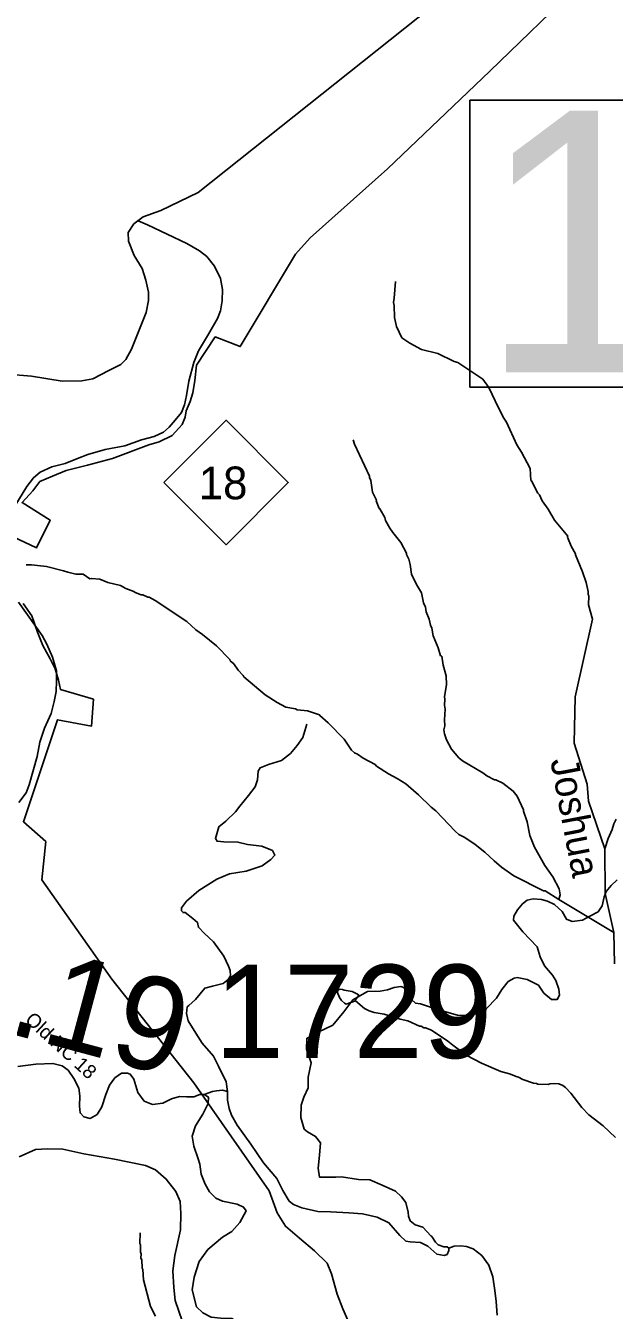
# Model space of a CAD drawing. Extents: x 1248089 to 1457196, y 820910 to 988753.
# Drawn here: x 1340485 to 1343636, y 955344 to 962221 of the extents above; entities that cross this region are included whole.
import ezdxf

# ---------------------------------------------------------------- set-up
doc = ezdxf.new("R2010")
doc.units = 0
for name, color, linetype in [('Exist Boundary Land Use Park State Division NC Parks and Recreation', 7, 'Continuous'), ('Exist Boundary Political CountyLine', 7, 'Continuous'), ('Exist Hydrographic Creek Single Shore', 7, 'Continuous'), ('Exist Hydrographic Misc Water Feature', 7, 'Continuous'), ('Exist Road Non-System Type 51', 7, 'Continuous'), ('Exist Road Primary NC Attributed', 7, 'Continuous'), ('Exist Road Primary NC Shield CELL', 7, 'Continuous'), ('Exist Road Primary NC Shield Number Label', 7, 'Continuous'), ('Exist Road Secondary Structure Standard Bridge Number Label', 7, 'Continuous'), ('Exist Road Secondary Type 51 Attributed', 7, 'Continuous'), ('Exist Road Secondary Type 51 Label', 7, 'Continuous'), ('Prop GRAU CAT1 Cell', 7, 'Continuous'), ('Prop Lane Lines', 7, 'Continuous'), ('Scratch_Level_4', 7, 'Continuous')]:
    doc.layers.add(name, color=color, linetype=linetype)

msp = doc.modelspace()

# ---------------------------------------------------------------- linework, layer by layer
at = {"layer": 'Exist Boundary Land Use Park State Division NC Parks and Recreation'}
for points in [[(1341143.7, 959976.8), (1341199.5, 959992.7), (1341269.5, 960026.8), (1341323.5, 960086.9), (1341339.5, 960124.9), (1341343.5, 960158.9), (1341365.5, 960209), (1341379.6, 960255.1), (1341389.6, 960321), (1341399.7, 960403.2), (1341499.6, 960555.2), (1341633.5, 960503.2), (1341929.6, 960997.7), (1342007.5, 961085.8), (1342421.5, 961454.2), (1342969.5, 961978.6), (1343453.6, 962447)], [(1340357.6, 959514.2), (1340543.6, 959426.2), (1340615.7, 959574.3), (1340465.8, 959668.4), (1340523.6, 959730.4), (1340561.6, 959780.4), (1340627.7, 959810.5), (1340701.7, 959840.5), (1340815.6, 959868.6), (1340949.6, 959904.6), (1341143.7, 959976.8)], [(1342248.5, 955202.2), (1342182.5, 955352.3), (1342152.5, 955430.3), (1342122.5, 955540.4), (1342098.6, 955596.4), (1342030.6, 955662.5), (1341950.6, 955730.4), (1341876.6, 955794.5), (1341830.8, 955866.5), (1341788.8, 955984.6), (1341385, 956562.7), (1340947, 957116.9), (1340571.3, 957649.1), (1340593.2, 957853.2), (1340473.3, 957959.3), (1340655.3, 958505.7), (1340837.4, 958471.8), (1340847.4, 958615.8), (1340671.3, 958667.8), (1340661.5, 958717.8), (1340643.5, 958777.9), (1340615.4, 958831.8), (1340577.5, 958903.9), (1340547.5, 958973.9), (1340517.5, 959062), (1340471.6, 959128)]]:
    msp.add_lwpolyline(points, dxfattribs=at)
at = {"layer": 'Exist Boundary Political CountyLine'}
msp.add_lwpolyline([(1343245.4, 962791.8), (1341409.1, 961328.9), (1341208.6, 961232.6), (1341114.1, 961197.3), (1341064.5, 961159.7), (1341034.2, 961114.2), (1341035.3, 961066.9), (1341065.9, 960990.6), (1341107.9, 960921.7), (1341128.9, 960859.5), (1341142.2, 960793.9), (1341142.7, 960750.3), (1341129.7, 960686.6), (1341051.3, 960490), (1341021.2, 960433.9), (1340994.2, 960407.6), (1340929.3, 960375.6), (1340844.9, 960330.4), (1340786.1, 960320.3), (1340679.6, 960318), (1340516.4, 960344.3), (1340385.5, 960355.2)], dxfattribs=at)
at = {"layer": 'Exist Hydrographic Creek Single Shore'}
msp.add_lwpolyline([(1343637, 957199.9), (1343633, 957367.5), (1343587, 957575.2), (1343585.9, 957814.3), (1343498, 958069.5), (1343491, 958161.5), (1343421, 958379.6), (1343427, 958628.9), (1343519, 959044.1), (1343498.2, 959120.4)], dxfattribs=at)
at = {"layer": 'Exist Hydrographic Misc Water Feature'}
for points in [[(1342463.7, 960851.2), (1342457.8, 960763.4), (1342453.3, 960739.4), (1342456.9, 960723.4), (1342459.6, 960659.4), (1342470.5, 960611.1), (1342499.2, 960550.5), (1342540.6, 960521.6), (1342603.8, 960488.2), (1342691.4, 960466.2), (1342778.4, 960424.3), (1342798.3, 960417.8), (1342932.3, 960328.8), (1342963.4, 960284.1), (1343015.1, 960174.9), (1343043.9, 960120.3), (1343059.4, 960097.9), (1343114.7, 959976.8), (1343139.8, 959938.2), (1343186, 959851.2), (1343188.6, 959787.2), (1343192.9, 959784), (1343227.1, 959718.3), (1343235, 959710.1), (1343250.3, 959677.8), (1343281.2, 959633.1), (1343316, 959574.3), (1343386.1, 959488.7), (1343386, 959482.8), (1343405, 959434.3), (1343428, 959393.8), (1343427.3, 959388.3), (1343466, 959297), (1343484.7, 959240.6), (1343495.7, 959192.3), (1343495.3, 959176.3), (1343499.2, 959168.2), (1343498.2, 959120.4)], [(1342237.3, 960004.4), (1342244.8, 959980.2), (1342325.1, 959810.5), (1342325, 959802.5), (1342332.6, 959786.4), (1342341.3, 959724.7), (1342362.3, 959681.7), (1342360.8, 959677.7), (1342377.4, 959637.4), (1342381.3, 959635.2), (1342408.3, 959588.7), (1342411.9, 959572.6), (1342435.1, 959532.1), (1342450.6, 959507.7), (1342493.4, 959454.8), (1342524.2, 959398.1), (1342524, 959390.1), (1342535.5, 959365.9), (1342542.8, 959337.7), (1342549.7, 959285.5), (1342576.5, 959228.9), (1342603.5, 959184.3), (1342614.4, 959132.1), (1342625.9, 959107.8), (1342629.3, 959083.8), (1342644.4, 959043.5), (1342651.7, 959011.3), (1342659.4, 958995.2), (1342666.5, 958955), (1342693.1, 958890.4), (1342706.2, 958848.1), (1342712.1, 958846), (1342719.1, 958797.8), (1342735.2, 958741.4), (1342736.8, 958693.4), (1342727.5, 958629.7), (1342729.1, 958613.7), (1342726.6, 958583.2)], [(1340486.8, 959335.8), (1340516.7, 959335.1), (1340596.5, 959325.3), (1340688, 959303.3), (1340709.9, 959294.9), (1340753.7, 959285.8), (1340793.6, 959284.9), (1340829.1, 959260.1), (1340836.5, 959261.9), (1340881.1, 959259), (1340924.7, 959240), (1340992.3, 959224.5), (1341022, 959207.8), (1341063.7, 959192.9), (1341071.5, 959186.7), (1341103.3, 959174), (1341111.3, 959173.9), (1341138.9, 959161.2), (1341146.9, 959161.1), (1341178.6, 959144.3), (1341348.2, 959032.5), (1341395.2, 958987.5), (1341430.6, 958962.7), (1341507.3, 958900.9), (1341577.8, 958827.4), (1341579.6, 958821.4), (1341599.2, 958805), (1341622.5, 958770.4), (1341649.8, 958741.8), (1341652.2, 958735.9), (1341767.6, 958639.2), (1341830.7, 958597.8), (1341878.2, 958572.8), (1341930, 958563.5), (1341937.9, 958559.3), (1341993.8, 958554.1), (1342057.3, 958532.7), (1342059.5, 958527.6), (1342104.4, 958489.6), (1342190.5, 958401.7), (1342229.2, 958342.9), (1342244.9, 958328.5), (1342260.8, 958322.2), (1342292.3, 958299.4), (1342355.5, 958266), (1342363.3, 958257.9), (1342426.5, 958216.5), (1342473.9, 958191.4), (1342519.3, 958162.3), (1342533.9, 958149.7)], [(1342726.6, 958583.2), (1342729.9, 958561.6), (1342726.8, 958505.7), (1342728.1, 958473.6), (1342723.6, 958451.8), (1342727.1, 958429.7), (1342738.4, 958397.4), (1342763.4, 958348.8), (1342804.3, 958302), (1342824, 958285.6), (1342932.5, 958221.1), (1342954.2, 958204.6), (1342993.7, 958183.8), (1343001.7, 958183.6), (1343039.4, 958166.8), (1343094.4, 958123.5), (1343115.9, 958097), (1343150.3, 958024.2), (1343150.1, 958016.2), (1343168.9, 957959.9), (1343183.3, 957885.5), (1343207.9, 957823), (1343263.8, 957725.8), (1343306.5, 957664.8), (1343341.1, 957600.1), (1343346.4, 957567.9), (1343339.2, 957542.6)], [(1342533.9, 958149.7), (1342587.9, 958102.9), (1342654.6, 958037.4), (1342680.2, 958018.8), (1342783.8, 957908.5), (1342803.5, 957892.1), (1342835, 957875.4), (1342890.3, 957838.2), (1342943.4, 957796.9), (1342992.3, 957749.9), (1343031.6, 957717), (1343098.6, 957669.5), (1343256.8, 957589.9), (1343264.8, 957589.7), (1343339.2, 957542.6)], [(1343645.2, 957973.2), (1343632.7, 957949.4), (1343624, 957917.6), (1343603, 957870.1), (1343585.9, 957814.3)], [(1343339.2, 957542.6), (1343633, 957367.5)], [(1342249.9, 957000.8), (1342252.3, 957010.6), (1342264.6, 957024.3), (1342266.7, 957033.2), (1342256.9, 957038.5), (1342233.1, 957051), (1342189.3, 957057.9), (1342181.3, 957062.1), (1342165.3, 957062.6), (1342157.3, 957058.7), (1342153, 957048.8), (1342164.4, 957018.6), (1342176.1, 957002.3), (1342191.8, 956987.9), (1342199.7, 956983.7), (1342249.9, 957000.8)], [(1342249.9, 957000.8), (1342299.1, 956959.5), (1342322.9, 956947), (1342350.7, 956938.4), (1342404.5, 956929.2), (1342489.9, 956903.2), (1342529.7, 956894.3), (1342593.1, 956865), (1342601.1, 956864.8), (1342616.9, 956856.4), (1342624.9, 956856.3), (1342656.6, 956843.6), (1342745.3, 956785.5), (1342770.9, 956763), (1342845.7, 956709.2), (1342924.8, 956667.5), (1343027.9, 956623.2), (1343075.6, 956610.1), (1343115.2, 956593.3), (1343123.2, 956593.1), (1343146.9, 956580.6), (1343202.5, 956559.4), (1343218.5, 956558.9), (1343226.4, 956554.7), (1343282.4, 956553.5), (1343290.5, 956557.3), (1343314.4, 956558.8), (1343338.4, 956556.3), (1343360.2, 956547.8), (1343374, 956537.5), (1343403.3, 956506.9), (1343461.7, 956429.6), (1343498.8, 956390.7), (1343575.5, 956331), (1343642.2, 956269.5)], [(1341097, 955758.6), (1341095.8, 955702.7), (1341099.7, 955694.6), (1341098.8, 955654.7), (1341102.6, 955646.6), (1341102, 955622.6), (1341105.9, 955614.5), (1341108.9, 955570.4), (1341112.8, 955562.4), (1341115.6, 955508.3), (1341152.5, 955365.4), (1341179.3, 955312.8)]]:
    msp.add_lwpolyline(points, dxfattribs=at)
at = {"layer": 'Exist Road Non-System Type 51'}
for points in [[(1341564.7, 956514.8), (1341557.6, 956567.4), (1341517.9, 956651.2), (1341489.5, 956705.1), (1341430.3, 956775.1), (1341386.3, 956841.8), (1341355.1, 956894.4), (1341350.8, 956910), (1341346.6, 956932.7), (1341349.4, 956968.2), (1341357.9, 956975.3), (1341394.8, 957008), (1341443.1, 957069.1), (1341484.3, 957079), (1341542.4, 957094.6), (1341568, 957115.9), (1341582.2, 957134.4), (1341579.3, 957162.8), (1341570.8, 957187), (1341558.1, 957212.5), (1341545.3, 957240.9), (1341489.5, 957316.8), (1341439.8, 957363.6), (1341410, 957394.9), (1341404.3, 957420.4), (1341380.2, 957441.8), (1341339.1, 957474.4), (1341327.7, 957473), (1341319.2, 957482.9), (1341319.2, 957498.6), (1341346.2, 957534.1), (1341411.4, 957592.3), (1341507.9, 957652), (1341576.1, 957680.4), (1341665.5, 957694.6), (1341750.6, 957723), (1341797.5, 957757.1), (1341818.8, 957781.2), (1341806, 957805.3), (1341749.2, 957828.1), (1341672.6, 957838), (1341621.5, 957850.8), (1341546.3, 957852.2), (1341509.4, 957855), (1341500.9, 957870.7), (1341519.3, 957933.2), (1341556.2, 957963), (1341608.7, 958012.7), (1341631.4, 958042.5), (1341678.3, 958100.8), (1341713.7, 958146.2), (1341725.1, 958184.5), (1341729.3, 958230), (1341739.3, 958248.5), (1341784.7, 958266.9), (1341854.2, 958288.2), (1341902.5, 958325.2), (1341938, 958367.8), (1341967.8, 958410.4), (1341990.4, 958482)], [(1343650.8, 957648), (1343618.2, 957618.1), (1343592.6, 957586.9), (1343581.3, 957558.5), (1343571.3, 957510.2), (1343548.6, 957477.5), (1343504.6, 957454.8), (1343464.9, 957433.5), (1343409.6, 957425), (1343379.8, 957437.8), (1343357, 957478.9), (1343315.9, 957517.3), (1343279, 957534.3), (1343246.3, 957542.9), (1343202.3, 957547.1), (1343169.7, 957540), (1343144.2, 957520.1), (1343117.2, 957487.5), (1343097.3, 957454.8), (1343095.9, 957433.5), (1343145.6, 957369.6), (1343222.2, 957290), (1343239.2, 957236.1), (1343262, 957189.2), (1343304.5, 957138.1), (1343323, 957109.7), (1343338.6, 957062.8), (1343342.8, 957031.6), (1343330.1, 957008.8), (1343300.3, 957008.8), (1343257.7, 957042.9), (1343229.3, 957084.1), (1343169.7, 957115.4), (1343115.8, 957125.3), (1343100.2, 957122.5), (1343067.5, 957104), (1343033.5, 957061.4), (1343005.1, 957014.5), (1342951.1, 956960.5), (1342898.6, 956935), (1342874.5, 956922.2), (1342796.4, 956925), (1342739.7, 956940.7), (1342657.4, 956964.8), (1342597.8, 956984.7), (1342572.2, 956989), (1342549.5, 957008.8), (1342509.8, 957072.7), (1342492.3, 957077.1), (1342456.8, 957072.9), (1342421.3, 957060.1), (1342381.6, 957053), (1342314.9, 957050.1), (1342235.4, 957006.1), (1342187.1, 956942.2), (1342129, 956871.2), (1342050.9, 956832.8), (1342013.2, 956814), (1341989.1, 956799.8), (1341987.6, 956743), (1342013.2, 956669.1), (1341997.6, 956592.4), (1341997.6, 956535.6), (1341973.5, 956484.5), (1341959.3, 956443.3), (1341957.8, 956376.6), (1341976.3, 956314.1), (1341994.4, 956299), (1342037, 956274.9), (1342062.6, 956240.8), (1342056.9, 956175.5), (1342051.2, 956105.9), (1342058.3, 956056.2), (1342144.9, 956057.6), (1342176.1, 956059), (1342266.9, 956044.8), (1342328, 956041.9), (1342393.2, 956013.5), (1342464.2, 955982.3), (1342496.8, 955952.5), (1342519.6, 955921.2), (1342531.9, 955869.4), (1342534.7, 955848.1), (1342543.3, 955823.9), (1342570.2, 955801.2), (1342610, 955789.8), (1342654, 955743), (1342658.2, 955740.1), (1342678.1, 955708.9), (1342693.7, 955694.7), (1342723.5, 955684.8), (1342740.5, 955684.8), (1342750.5, 955677.6), (1342750.5, 955664.9), (1342740.5, 955643.6), (1342724.9, 955637.9), (1342685.2, 955645), (1342636.9, 955687.6), (1342598.6, 955707.5), (1342543.3, 955711.7)], [(1341564.7, 956514.8), (1341539.1, 956521.9), (1341506.5, 956519.1), (1341485.2, 956516.2), (1341440.2, 956498.8)], [(1341862, 955985.8), (1341828.5, 956049.5), (1341757.5, 956133.3), (1341689.4, 956234.1), (1341617, 956334.9), (1341586, 956389.8), (1341574.6, 956425.3), (1341564.7, 956469.4), (1341564.7, 956514.8)], [(1342543.3, 955711.7), (1342520.6, 955714.6), (1342487.9, 955744.4), (1342429.7, 955812.6), (1342367.3, 955842.4), (1342287.8, 955860.9), (1342214, 955866.5), (1342116.1, 955870.8), (1342049.4, 955873.6), (1341962.8, 955892.1), (1341918.8, 955910.6), (1341894.7, 955929), (1341862, 955985.8)], [(1342750.5, 955677.6), (1342778.4, 955688.1), (1342813.9, 955689.5), (1342843.7, 955685.3), (1342880.6, 955672.5), (1342926, 955638.4), (1342964.3, 955585.9), (1342985.6, 955523.4), (1342995.5, 955450.9), (1343004.1, 955391.3), (1343008.3, 955318.8)]]:
    msp.add_lwpolyline(points, dxfattribs=at)
at = {"layer": 'Exist Road Primary NC Attributed'}
for points in [[(1340427.1, 959649.6), (1340490.7, 959755), (1340526.6, 959801.1), (1340563.4, 959831.2), (1340625.3, 959859.6), (1340697.2, 959878), (1340762.4, 959904.8), (1340817.6, 959924.9), (1340911.3, 959951.7), (1341015, 959971.8), (1341105.3, 960003.6), (1341172.2, 960022), (1341222.3, 960045.4), (1341252.4, 960072.2), (1341285.9, 960109), (1341319.3, 960150.9), (1341335.6, 960192), (1341345.6, 960242.2), (1341359, 960317.5), (1341385.8, 960417.9), (1341409.2, 960481.5), (1341464.4, 960570.3), (1341510.9, 960653), (1341527.6, 960694.8), (1341536, 960748.4), (1341537.7, 960808.6), (1341527.6, 960867.2), (1341495.9, 960934.1), (1341454.1, 960986), (1341415.6, 961016.2), (1341347, 961054.7), (1341136.8, 961154.4), (1341086.9, 961176.6)], [(1340449, 958062.4), (1340487.5, 958114.3), (1340504.2, 958157.8), (1340547.2, 958309.6), (1340560.6, 958386.6), (1340585.6, 958460.3), (1340620.8, 958538.9), (1340637.4, 958603.5), (1340647.5, 958657), (1340649.2, 958713.9), (1340649.2, 958767.5), (1340629.1, 958841.1), (1340599, 958909.8), (1340573.9, 958956.6), (1340447, 959134.8)], [(1341322.2, 955288.3), (1341285.1, 955397.6), (1341278.9, 955465.7), (1341272.7, 955556.4), (1341283, 955636.9), (1341313.9, 955775.1), (1341316.1, 955862.8), (1341312, 955926.7), (1341289.4, 955980.4), (1341237.8, 956046.4), (1341180.1, 956095.9), (1341126.5, 956118.6), (1340959.6, 956153.6), (1340795.6, 956182.2), (1340684.3, 956206.9), (1340601.9, 956209), (1340538, 956204.9), (1340449.4, 956165.7)]]:
    msp.add_lwpolyline(points, dxfattribs=at)
at = {"layer": 'Exist Road Primary NC Shield CELL'}
msp.add_lwpolyline([(1341224.5, 959775.8), (1341557.5, 960108.8), (1341890.5, 959775.8), (1341557.5, 959442.8)], close=True, dxfattribs=at)
at = {"layer": 'Exist Road Secondary Structure Standard Bridge Number Label'}
msp.add_lwpolyline([(1342862.6, 961823.2), (1346578.5, 961823.2), (1346578.5, 960286.7), (1342862.6, 960286.7)], close=True, dxfattribs=at)
at = {"layer": 'Exist Road Secondary Type 51 Attributed'}
for points in [[(1341503.6, 955945.1), (1341468.6, 955978.9), (1341446.5, 956020.4), (1341424.5, 956072.4), (1341418, 956126.9), (1341409, 956156), (1341385.7, 956223.5), (1341376.6, 956276.7), (1341393.4, 956332.6), (1341433.7, 956394.9), (1341462.2, 956452), (1341463.5, 956485.8), (1341440.2, 956498.8), (1341418.1, 956498.8), (1341384.4, 956487.1), (1341345.4, 956487.1), (1341308.3, 956489.6), (1341265.4, 956476.6), (1341220, 956453.2), (1341163, 956445.4), (1341120.1, 956463.6), (1341085.1, 956510.4), (1341063.1, 956581.8), (1341044.9, 956609), (1341029.3, 956614.2), (1340998.2, 956612.9), (1340961.9, 956588.3), (1340933.3, 956549.3), (1340913.9, 956500), (1340891.8, 956433.8), (1340867.2, 956392.2), (1340829.5, 956371.4), (1340795.8, 956379.2), (1340776.4, 956401.3), (1340772.5, 956437.6), (1340775.1, 956492.2), (1340769.2, 956533.3), (1340741.9, 956585.2), (1340712.1, 956630.7), (1340679.7, 956652.7), (1340630.4, 956665.7), (1340539.6, 956661.8), (1340442.3, 956648.8)], [(1341411.6, 955063.7), (1341479, 955113.1), (1341543.9, 955168.9), (1341612.6, 955239), (1341626.9, 955261.1), (1341617.8, 955283.1), (1341589.3, 955300), (1341529.6, 955302.6), (1341477.7, 955307.8), (1341433.6, 955329.9), (1341398.6, 955363), (1341376.6, 955453.9), (1341386.9, 955521.4), (1341414.2, 955605.8), (1341459.6, 955669.4), (1341538.6, 955736.1), (1341587.9, 955765.9), (1341632.1, 955814), (1341664.5, 955876.3), (1341651.5, 955897.1), (1341616.5, 955912.7), (1341538.6, 955928.2), (1341503.6, 955945.1)]]:
    msp.add_lwpolyline(points, dxfattribs=at)

# ---------------------------------------------------------------- texts
at = {"layer": 'Exist Road Primary NC Shield Number Label'}
msp.add_text('18', height=175, dxfattribs=at).set_placement((1341411.6, 959686.1))
at = {"layer": 'Exist Road Secondary Structure Standard Bridge Number Label'}
msp.add_text('151', height=1400, dxfattribs=at).set_placement((1342912.7, 960365.8))
at = {"layer": 'Exist Road Secondary Type 51 Label'}
msp.add_text('Old NC 18', height=75, rotation=317.56322, dxfattribs=at).set_placement((1340476.3, 956892.3))
at = {"layer": 'Prop GRAU CAT1 Cell'}
msp.add_text('1.19', height=500, rotation=344.9697, dxfattribs=at).set_placement((1340016.6, 956928.1))
at = {"layer": 'Prop Lane Lines'}
msp.add_text('1729', height=500, dxfattribs=at).set_placement((1341496, 956694.7))
at = {"layer": 'Scratch_Level_4'}
msp.add_text('Joshua', height=150, rotation=280.80454, dxfattribs=at).set_placement((1343292.5, 958288.8))

doc.saveas('drawing.dxf')
